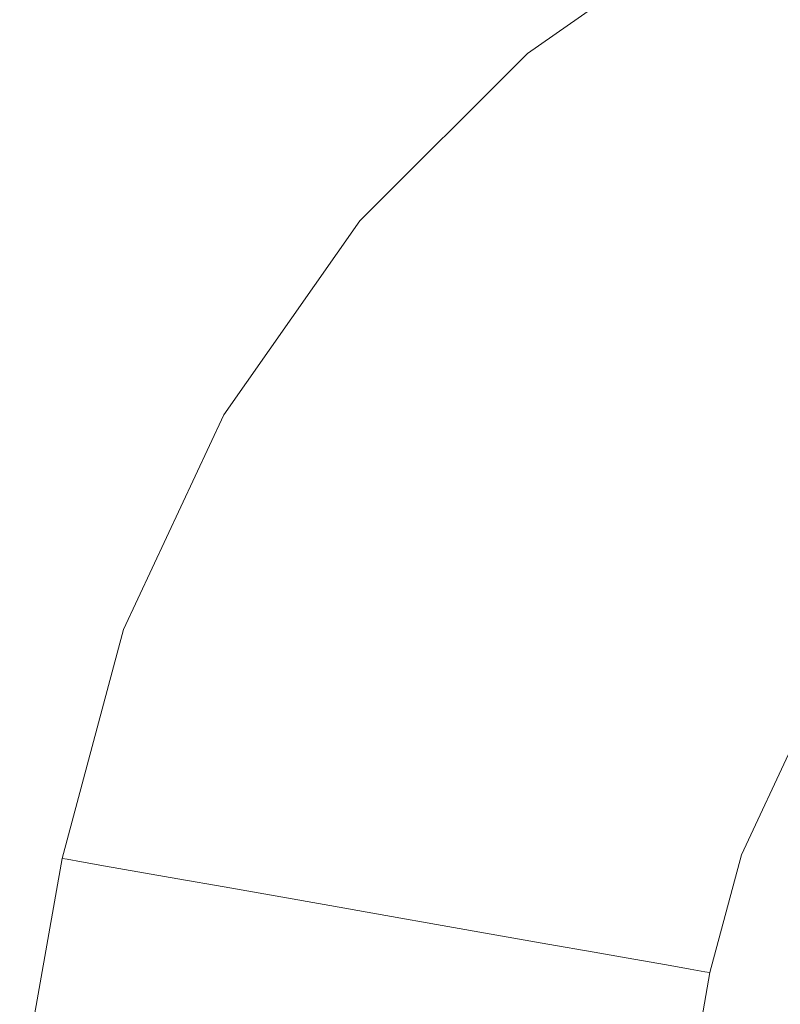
# Model space of a CAD drawing. Header units: millimetres. Extents: x -30280 to 309309, y -17460 to 4378.
# Tile 1007 of 1056: x 284858 to 284877, y -13035 to -13011. Entities that reach past the tile are written whole.
import ezdxf

# ---------------------------------------------------------------- set-up
doc = ezdxf.new("R2010")
doc.units = ezdxf.units.MM
doc.header["$MEASUREMENT"] = 0
doc.linetypes.add('Wipeout_Contour', pattern=[1000, 0, -1000])
doc.layers.add('Nuevo_08_E_Envans secs', color=7, linetype='Continuous')
doc.layers.add('Nuevo_09_EI_Mobiliari general', color=7, linetype='Continuous')
doc.layers.add('Nuevo_09_EI_Mobiliari general_Pluma_Nº__1', color=7, linetype='Continuous', lineweight=5)

# ---------------------------------------------------------------- blocks, each defined once
blk = doc.blocks.new('Elem Sección_751_7', base_point=(301400.27, -13459.976))
at = {"color": 254, "linetype": 'Wipeout_Contour', "lineweight": 0, "ltscale": 2851574.238294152}
blk.add_wipeout([(284835.47, -13007.674), (284835.47, -13043.221), (284857.114, -13043.221), (284859.179, -13031.509), (284860.671, -13025.942), (284863.11, -13020.719), (284866.42, -13016.001), (284870.501, -13011.93), (284875.227, -13008.632), (284877.292, -13007.674)], dxfattribs=at).dxf.layer = 'Nuevo_09_EI_Mobiliari general'
at = {"color": 254, "linetype": 'Wipeout_Contour', "lineweight": 0, "ltscale": 10843608.69459823}
blk.add_wipeout([(284874.936, -13034.287), (284873.36, -13043.221), (284873.49, -13043.221), (284873.817, -13043.071), (284879.368, -13041.62), (284885.027, -13041.147), (284885.027, -13041.12), (285060.47, -13041.603), (285235.913, -13041.12), (285235.913, -13041.147), (285241.573, -13041.62), (285247.123, -13043.071), (285247.45, -13043.221), (285247.58, -13043.221), (285246.005, -13034.287), (285245.236, -13031.419), (285243.979, -13028.729), (285242.274, -13026.298), (285240.172, -13024.201), (285237.737, -13022.502), (285235.044, -13021.252), (285232.174, -13020.49), (285229.215, -13020.239), (285229.215, -13020.217), (285073.662, -13020.652), (285073.661, -13020.725), (285060.47, -13020.689), (285047.279, -13020.725), (285047.279, -13020.652), (284891.725, -13020.217), (284891.725, -13020.239), (284888.766, -13020.49), (284885.896, -13021.252), (284883.203, -13022.502), (284880.768, -13024.201), (284878.666, -13026.298), (284876.961, -13028.729), (284875.705, -13031.419)], dxfattribs=at).dxf.layer = 'Nuevo_09_EI_Mobiliari general'
at = {"color": 254, "linetype": 'Wipeout_Contour', "lineweight": 0, "ltscale": 1140575.05183699}
blk.add_wipeout([(284810.47, -13353.819), (284867.057, -13032.898), (284865.689, -13032.657), (284810.47, -13345.819)], dxfattribs=at).dxf.layer = 'Nuevo_09_EI_Mobiliari general'
at = {"color": 254, "linetype": 'Wipeout_Contour', "lineweight": 0, "ltscale": 1140579.5670954}
blk.add_wipeout([(284811.881, -13353.819), (284868.425, -13033.139), (284867.057, -13032.898), (284810.47, -13353.819)], dxfattribs=at).dxf.layer = 'Nuevo_09_EI_Mobiliari general'
at = {"color": 254, "linetype": 'Wipeout_Contour', "lineweight": 0, "ltscale": 1140585.055929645}
blk.add_wipeout([(284813.248, -13353.819), (284869.752, -13033.373), (284868.425, -13033.139), (284811.881, -13353.819)], dxfattribs=at).dxf.layer = 'Nuevo_09_EI_Mobiliari general'
at = {"color": 254, "linetype": 'Wipeout_Contour', "lineweight": 0, "ltscale": 1140590.293318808}
blk.add_wipeout([(284813.248, -13353.819), (284814.532, -13353.819), (284870.996, -13033.593), (284869.752, -13033.373)], dxfattribs=at).dxf.layer = 'Nuevo_09_EI_Mobiliari general'
at = {"color": 254, "linetype": 'Wipeout_Contour', "lineweight": 0, "ltscale": 1140595.120175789}
blk.add_wipeout([(284814.532, -13353.819), (284815.692, -13353.819), (284872.121, -13033.791), (284870.996, -13033.593)], dxfattribs=at).dxf.layer = 'Nuevo_09_EI_Mobiliari general'
at = {"color": 254, "linetype": 'Wipeout_Contour', "lineweight": 0, "ltscale": 1140599.389781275}
blk.add_wipeout([(284815.692, -13353.819), (284816.693, -13353.819), (284873.092, -13033.962), (284872.121, -13033.791)], dxfattribs=at).dxf.layer = 'Nuevo_09_EI_Mobiliari general'
at = {"color": 254, "linetype": 'Wipeout_Contour', "lineweight": 0, "ltscale": 1140602.972457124}
blk.add_wipeout([(284817.505, -13353.819), (284873.88, -13034.101), (284873.092, -13033.962), (284816.693, -13353.819)], dxfattribs=at).dxf.layer = 'Nuevo_09_EI_Mobiliari general'
at = {"color": 254, "linetype": 'Wipeout_Contour', "lineweight": 0, "ltscale": 1140605.759307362}
blk.add_wipeout([(284818.104, -13353.819), (284874.46, -13034.203), (284873.88, -13034.101), (284817.505, -13353.819)], dxfattribs=at).dxf.layer = 'Nuevo_09_EI_Mobiliari general'
at = {"color": 254, "linetype": 'Wipeout_Contour', "lineweight": 0, "ltscale": 1140607.665668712}
blk.add_wipeout([(284818.47, -13353.819), (284874.816, -13034.266), (284874.46, -13034.203), (284818.104, -13353.819)], dxfattribs=at).dxf.layer = 'Nuevo_09_EI_Mobiliari general'
at = {"color": 254, "linetype": 'Wipeout_Contour', "lineweight": 0, "ltscale": 1140608.633617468}
blk.add_wipeout([(284818.594, -13353.819), (284874.936, -13034.287), (284874.816, -13034.266), (284818.47, -13353.819)], dxfattribs=at).dxf.layer = 'Nuevo_09_EI_Mobiliari general'
at = {"color": 254, "linetype": 'Wipeout_Contour', "lineweight": 0, "ltscale": 1140556.761153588}
blk.add_wipeout([(284810.47, -13307.749), (284810.47, -13308.449), (284859.298, -13031.53), (284859.179, -13031.509)], dxfattribs=at).dxf.layer = 'Nuevo_09_EI_Mobiliari general'
at = {"color": 254, "linetype": 'Wipeout_Contour', "lineweight": 0, "ltscale": 1140557.373860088}
blk.add_wipeout([(284810.47, -13308.449), (284810.47, -13310.527), (284859.654, -13031.593), (284859.298, -13031.53)], dxfattribs=at).dxf.layer = 'Nuevo_09_EI_Mobiliari general'
at = {"color": 254, "linetype": 'Wipeout_Contour', "lineweight": 0, "ltscale": 1140558.575952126}
blk.add_wipeout([(284810.47, -13310.527), (284810.47, -13313.921), (284860.234, -13031.695), (284859.654, -13031.593)], dxfattribs=at).dxf.layer = 'Nuevo_09_EI_Mobiliari general'
at = {"color": 254, "linetype": 'Wipeout_Contour', "lineweight": 0, "ltscale": 1140631.108538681}
blk.add_wipeout([(284860.671, -13025.942), (284859.179, -13031.509), (284859.298, -13031.53), (284860.786, -13025.983)], dxfattribs=at).dxf.layer = 'Nuevo_09_EI_Mobiliari general'
at = {"color": 254, "linetype": 'Wipeout_Contour', "lineweight": 0, "ltscale": 1140560.330955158}
blk.add_wipeout([(284810.47, -13313.921), (284810.47, -13318.527), (284861.022, -13031.834), (284860.234, -13031.695)], dxfattribs=at).dxf.layer = 'Nuevo_09_EI_Mobiliari general'
at = {"color": 254, "linetype": 'Wipeout_Contour', "lineweight": 0, "ltscale": 1140637.964519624}
blk.add_wipeout([(284863.11, -13020.719), (284860.671, -13025.942), (284860.786, -13025.983), (284863.215, -13020.78)], dxfattribs=at).dxf.layer = 'Nuevo_09_EI_Mobiliari general'
at = {"color": 254, "linetype": 'Wipeout_Contour', "lineweight": 0, "ltscale": 1140562.585596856}
blk.add_wipeout([(284810.47, -13324.206), (284861.993, -13032.005), (284861.022, -13031.834), (284810.47, -13318.527)], dxfattribs=at).dxf.layer = 'Nuevo_09_EI_Mobiliari general'
at = {"color": 254, "linetype": 'Wipeout_Contour', "lineweight": 0, "ltscale": 1140648.522499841}
blk.add_wipeout([(284866.42, -13016.001), (284863.11, -13020.719), (284863.215, -13020.78), (284866.513, -13016.079)], dxfattribs=at).dxf.layer = 'Nuevo_09_EI_Mobiliari general'
at = {"color": 254, "linetype": 'Wipeout_Contour', "lineweight": 0, "ltscale": 1140632.042193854}
blk.add_wipeout([(284860.786, -13025.983), (284859.298, -13031.53), (284859.654, -13031.593), (284861.125, -13026.107)], dxfattribs=at).dxf.layer = 'Nuevo_09_EI_Mobiliari general'
at = {"color": 254, "linetype": 'Wipeout_Contour', "lineweight": 0, "ltscale": 1140565.271517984}
blk.add_wipeout([(284810.47, -13330.784), (284863.118, -13032.203), (284861.993, -13032.005), (284810.47, -13324.206)], dxfattribs=at).dxf.layer = 'Nuevo_09_EI_Mobiliari general'
at = {"layer": 'Nuevo_09_EI_Mobiliari general_Pluma_Nº__1', "color": 7, "linetype": 'Continuous', "lineweight": 5}
blk.add_line((284859.179, -13031.509), (284859.298, -13031.53), dxfattribs=at)
at = {"color": 254, "linetype": 'Wipeout_Contour', "lineweight": 0, "ltscale": 1140662.460263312}
blk.add_wipeout([(284870.501, -13011.93), (284866.42, -13016.001), (284866.513, -13016.079), (284870.579, -13012.023)], dxfattribs=at).dxf.layer = 'Nuevo_09_EI_Mobiliari general'
at = {"color": 254, "linetype": 'Wipeout_Contour', "lineweight": 0, "ltscale": 1140638.84727614}
blk.add_wipeout([(284863.215, -13020.78), (284860.786, -13025.983), (284861.125, -13026.107), (284863.528, -13020.961)], dxfattribs=at).dxf.layer = 'Nuevo_09_EI_Mobiliari general'
at = {"color": 254, "linetype": 'Wipeout_Contour', "lineweight": 0, "ltscale": 1140568.307231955}
blk.add_wipeout([(284810.47, -13338.062), (284864.363, -13032.423), (284863.118, -13032.203), (284810.47, -13330.784)], dxfattribs=at).dxf.layer = 'Nuevo_09_EI_Mobiliari general'
at = {"color": 254, "linetype": 'Wipeout_Contour', "lineweight": 0, "ltscale": 1140679.352500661}
blk.add_wipeout([(284875.227, -13008.632), (284870.501, -13011.93), (284870.579, -13012.023), (284875.288, -13008.737)], dxfattribs=at).dxf.layer = 'Nuevo_09_EI_Mobiliari general'
at = {"color": 254, "linetype": 'Wipeout_Contour', "lineweight": 0, "ltscale": 1140649.327570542}
blk.add_wipeout([(284866.513, -13016.079), (284863.215, -13020.78), (284863.528, -13020.961), (284866.789, -13016.311)], dxfattribs=at).dxf.layer = 'Nuevo_09_EI_Mobiliari general'
at = {"color": 254, "linetype": 'Wipeout_Contour', "lineweight": 0, "ltscale": 1140633.887439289}
blk.add_wipeout([(284861.125, -13026.107), (284859.654, -13031.593), (284860.234, -13031.695), (284861.678, -13026.309)], dxfattribs=at).dxf.layer = 'Nuevo_09_EI_Mobiliari general'
at = {"color": 254, "linetype": 'Wipeout_Contour', "lineweight": 0, "ltscale": 1140571.600658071}
blk.add_wipeout([(284810.47, -13338.062), (284810.47, -13345.819), (284865.689, -13032.657), (284864.363, -13032.423)], dxfattribs=at).dxf.layer = 'Nuevo_09_EI_Mobiliari general'
at = {"layer": 'Nuevo_09_EI_Mobiliari general_Pluma_Nº__1', "color": 7, "linetype": 'Continuous', "lineweight": 5}
for p, q in [((284810.47, -13307.749), (284859.179, -13031.509)), ((284859.298, -13031.53), (284859.654, -13031.593))]:
    blk.add_line(p, q, dxfattribs=at)
at = {"color": 254, "linetype": 'Wipeout_Contour', "lineweight": 0, "ltscale": 1140663.163019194}
blk.add_wipeout([(284870.579, -13012.023), (284866.513, -13016.079), (284866.789, -13016.311), (284870.81, -13012.3)], dxfattribs=at).dxf.layer = 'Nuevo_09_EI_Mobiliari general'
at = {"color": 254, "linetype": 'Wipeout_Contour', "lineweight": 0, "ltscale": 1140640.592611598}
blk.add_wipeout([(284863.528, -13020.961), (284861.125, -13026.107), (284861.678, -13026.309), (284864.038, -13021.256)], dxfattribs=at).dxf.layer = 'Nuevo_09_EI_Mobiliari general'
at = {"color": 254, "linetype": 'Wipeout_Contour', "lineweight": 0, "ltscale": 1140679.931361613}
blk.add_wipeout([(284875.288, -13008.737), (284870.579, -13012.023), (284870.81, -13012.3), (284875.468, -13009.05)], dxfattribs=at).dxf.layer = 'Nuevo_09_EI_Mobiliari general'
at = {"color": 254, "linetype": 'Wipeout_Contour', "lineweight": 0, "ltscale": 1140650.920017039}
blk.add_wipeout([(284866.789, -13016.311), (284863.528, -13020.961), (284864.038, -13021.256), (284867.24, -13016.691)], dxfattribs=at).dxf.layer = 'Nuevo_09_EI_Mobiliari general'
at = {"color": 254, "linetype": 'Wipeout_Contour', "lineweight": 0, "ltscale": 1140636.587714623}
blk.add_wipeout([(284861.678, -13026.309), (284860.234, -13031.695), (284861.022, -13031.834), (284862.43, -13026.582)], dxfattribs=at).dxf.layer = 'Nuevo_09_EI_Mobiliari general'
at = {"layer": 'Nuevo_09_EI_Mobiliari general_Pluma_Nº__1', "color": 7, "linetype": 'Continuous', "lineweight": 5}
for p, q in [((284859.179, -13031.509), (284860.671, -13025.942)), ((284859.654, -13031.593), (284860.234, -13031.695))]:
    blk.add_line(p, q, dxfattribs=at)
at = {"color": 254, "linetype": 'Wipeout_Contour', "lineweight": 0, "ltscale": 1140664.554003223}
blk.add_wipeout([(284870.81, -13012.3), (284866.789, -13016.311), (284867.24, -13016.691), (284871.188, -13012.752)], dxfattribs=at).dxf.layer = 'Nuevo_09_EI_Mobiliari general'
at = {"color": 254, "linetype": 'Wipeout_Contour', "lineweight": 0, "ltscale": 1140643.147176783}
blk.add_wipeout([(284864.038, -13021.256), (284861.678, -13026.309), (284862.43, -13026.582), (284864.73, -13021.656)], dxfattribs=at).dxf.layer = 'Nuevo_09_EI_Mobiliari general'
at = {"color": 254, "linetype": 'Wipeout_Contour', "lineweight": 0, "ltscale": 1140681.078353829}
blk.add_wipeout([(284875.468, -13009.05), (284870.81, -13012.3), (284871.188, -13012.752), (284875.762, -13009.561)], dxfattribs=at).dxf.layer = 'Nuevo_09_EI_Mobiliari general'
at = {"color": 254, "linetype": 'Wipeout_Contour', "lineweight": 0, "ltscale": 1140653.251216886}
blk.add_wipeout([(284867.24, -13016.691), (284864.038, -13021.256), (284864.73, -13021.656), (284867.853, -13017.205)], dxfattribs=at).dxf.layer = 'Nuevo_09_EI_Mobiliari general'
at = {"color": 254, "linetype": 'Wipeout_Contour', "lineweight": 0, "ltscale": 1140640.060644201}
blk.add_wipeout([(284862.43, -13026.582), (284861.022, -13031.834), (284861.993, -13032.005), (284863.356, -13026.92)], dxfattribs=at).dxf.layer = 'Nuevo_09_EI_Mobiliari general'
at = {"layer": 'Nuevo_09_EI_Mobiliari general_Pluma_Nº__1', "color": 7, "linetype": 'Continuous', "lineweight": 5}
blk.add_line((284860.234, -13031.695), (284861.022, -13031.834), dxfattribs=at)
at = {"color": 254, "linetype": 'Wipeout_Contour', "lineweight": 0, "ltscale": 1140666.590758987}
blk.add_wipeout([(284871.188, -13012.752), (284867.24, -13016.691), (284867.853, -13017.205), (284871.702, -13013.366)], dxfattribs=at).dxf.layer = 'Nuevo_09_EI_Mobiliari general'
at = {"color": 254, "linetype": 'Wipeout_Contour', "lineweight": 0, "ltscale": 1140646.433102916}
blk.add_wipeout([(284864.73, -13021.656), (284862.43, -13026.582), (284863.356, -13026.92), (284865.584, -13022.15)], dxfattribs=at).dxf.layer = 'Nuevo_09_EI_Mobiliari general'
at = {"layer": 'Nuevo_09_EI_Mobiliari general_Pluma_Nº__1', "color": 7, "linetype": 'Continuous', "lineweight": 5}
blk.add_line((284860.671, -13025.942), (284863.11, -13020.719), dxfattribs=at)
at = {"color": 254, "linetype": 'Wipeout_Contour', "lineweight": 0, "ltscale": 1140682.758462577}
blk.add_wipeout([(284875.762, -13009.561), (284871.188, -13012.752), (284871.702, -13013.366), (284876.16, -13010.254)], dxfattribs=at).dxf.layer = 'Nuevo_09_EI_Mobiliari general'
at = {"color": 254, "linetype": 'Wipeout_Contour', "lineweight": 0, "ltscale": 1140656.250138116}
blk.add_wipeout([(284867.853, -13017.205), (284864.73, -13021.656), (284865.584, -13022.15), (284868.607, -13017.84)], dxfattribs=at).dxf.layer = 'Nuevo_09_EI_Mobiliari general'
at = {"color": 254, "linetype": 'Wipeout_Contour', "lineweight": 0, "ltscale": 1140644.200477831}
blk.add_wipeout([(284861.993, -13032.005), (284863.118, -13032.203), (284864.43, -13027.311), (284863.356, -13026.92)], dxfattribs=at).dxf.layer = 'Nuevo_09_EI_Mobiliari general'
at = {"layer": 'Nuevo_09_EI_Mobiliari general_Pluma_Nº__1', "color": 7, "linetype": 'Continuous', "lineweight": 5}
blk.add_line((284861.022, -13031.834), (284861.993, -13032.005), dxfattribs=at)
at = {"color": 254, "linetype": 'Wipeout_Contour', "lineweight": 0, "ltscale": 1140669.211233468}
blk.add_wipeout([(284871.702, -13013.366), (284867.853, -13017.205), (284868.607, -13017.84), (284872.335, -13014.122)], dxfattribs=at).dxf.layer = 'Nuevo_09_EI_Mobiliari general'
at = {"color": 254, "linetype": 'Wipeout_Contour', "lineweight": 0, "ltscale": 1140650.350354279}
blk.add_wipeout([(284863.356, -13026.92), (284864.43, -13027.311), (284866.573, -13022.722), (284865.584, -13022.15)], dxfattribs=at).dxf.layer = 'Nuevo_09_EI_Mobiliari general'
at = {"color": 254, "linetype": 'Wipeout_Contour', "lineweight": 0, "ltscale": 1140684.920494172}
blk.add_wipeout([(284876.16, -13010.254), (284871.702, -13013.366), (284872.335, -13014.122), (284876.652, -13011.109)], dxfattribs=at).dxf.layer = 'Nuevo_09_EI_Mobiliari general'
at = {"color": 254, "linetype": 'Wipeout_Contour', "lineweight": 0, "ltscale": 1140659.825496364}
blk.add_wipeout([(284865.584, -13022.15), (284866.573, -13022.722), (284869.482, -13018.575), (284868.607, -13017.84)], dxfattribs=at).dxf.layer = 'Nuevo_09_EI_Mobiliari general'
at = {"color": 254, "linetype": 'Wipeout_Contour', "lineweight": 0, "ltscale": 1140648.881269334}
blk.add_wipeout([(284864.43, -13027.311), (284863.118, -13032.203), (284864.363, -13032.423), (284865.617, -13027.744)], dxfattribs=at).dxf.layer = 'Nuevo_09_EI_Mobiliari general'
at = {"layer": 'Nuevo_09_EI_Mobiliari general_Pluma_Nº__1', "color": 7, "linetype": 'Continuous', "lineweight": 5}
for p, q in [((284863.11, -13020.719), (284866.42, -13016.001)), ((284861.993, -13032.005), (284863.118, -13032.203))]:
    blk.add_line(p, q, dxfattribs=at)
at = {"color": 254, "linetype": 'Wipeout_Contour', "lineweight": 0, "ltscale": 1140672.335665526}
blk.add_wipeout([(284868.607, -13017.84), (284869.482, -13018.575), (284873.068, -13014.998), (284872.335, -13014.122)], dxfattribs=at).dxf.layer = 'Nuevo_09_EI_Mobiliari general'
at = {"color": 254, "linetype": 'Wipeout_Contour', "lineweight": 0, "ltscale": 1140654.779758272}
blk.add_wipeout([(284866.573, -13022.722), (284864.43, -13027.311), (284865.617, -13027.744), (284867.667, -13023.354)], dxfattribs=at).dxf.layer = 'Nuevo_09_EI_Mobiliari general'
at = {"color": 254, "linetype": 'Wipeout_Contour', "lineweight": 0, "ltscale": 1140687.498636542}
blk.add_wipeout([(284872.335, -13014.122), (284873.068, -13014.998), (284877.221, -13012.099), (284876.652, -13011.109)], dxfattribs=at).dxf.layer = 'Nuevo_09_EI_Mobiliari general'
at = {"color": 254, "linetype": 'Wipeout_Contour', "lineweight": 0, "ltscale": 1140663.868527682}
blk.add_wipeout([(284869.482, -13018.575), (284866.573, -13022.722), (284867.667, -13023.354), (284870.449, -13019.388)], dxfattribs=at).dxf.layer = 'Nuevo_09_EI_Mobiliari general'
at = {"color": 254, "linetype": 'Wipeout_Contour', "lineweight": 0, "ltscale": 1140653.960683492}
blk.add_wipeout([(284865.617, -13027.744), (284864.363, -13032.423), (284865.689, -13032.657), (284866.883, -13028.205)], dxfattribs=at).dxf.layer = 'Nuevo_09_EI_Mobiliari general'
at = {"layer": 'Nuevo_09_EI_Mobiliari general_Pluma_Nº__1', "color": 7, "linetype": 'Continuous', "lineweight": 5}
for p, q in [((284870.501, -13011.93), (284875.227, -13008.632)), ((284863.118, -13032.203), (284864.363, -13032.423))]:
    blk.add_line(p, q, dxfattribs=at)
at = {"color": 254, "linetype": 'Wipeout_Contour', "lineweight": 0, "ltscale": 1140675.869012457}
blk.add_wipeout([(284873.068, -13014.998), (284869.482, -13018.575), (284870.449, -13019.388), (284873.879, -13015.967)], dxfattribs=at).dxf.layer = 'Nuevo_09_EI_Mobiliari general'
at = {"color": 254, "linetype": 'Wipeout_Contour', "lineweight": 0, "ltscale": 1140659.586621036}
blk.add_wipeout([(284867.667, -13023.354), (284865.617, -13027.744), (284866.883, -13028.205), (284868.833, -13024.029)], dxfattribs=at).dxf.layer = 'Nuevo_09_EI_Mobiliari general'
at = {"color": 254, "linetype": 'Wipeout_Contour', "lineweight": 0, "ltscale": 1140690.414463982}
blk.add_wipeout([(284877.221, -13012.099), (284873.068, -13014.998), (284873.879, -13015.967), (284877.851, -13013.195)], dxfattribs=at).dxf.layer = 'Nuevo_09_EI_Mobiliari general'
at = {"color": 254, "linetype": 'Wipeout_Contour', "lineweight": 0, "ltscale": 1140668.256293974}
blk.add_wipeout([(284870.449, -13019.388), (284867.667, -13023.354), (284868.833, -13024.029), (284871.48, -13020.255)], dxfattribs=at).dxf.layer = 'Nuevo_09_EI_Mobiliari general'
at = {"color": 254, "linetype": 'Wipeout_Contour', "lineweight": 0, "ltscale": 1140659.284309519}
blk.add_wipeout([(284866.883, -13028.205), (284865.689, -13032.657), (284867.057, -13032.898), (284868.188, -13028.68)], dxfattribs=at).dxf.layer = 'Nuevo_09_EI_Mobiliari general'
at = {"layer": 'Nuevo_09_EI_Mobiliari general_Pluma_Nº__1', "color": 7, "linetype": 'Continuous', "lineweight": 5}
blk.add_line((284864.363, -13032.423), (284865.689, -13032.657), dxfattribs=at)
at = {"color": 254, "linetype": 'Wipeout_Contour', "lineweight": 0, "ltscale": 1140679.703841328}
blk.add_wipeout([(284873.879, -13015.967), (284870.449, -13019.388), (284871.48, -13020.255), (284874.743, -13017)], dxfattribs=at).dxf.layer = 'Nuevo_09_EI_Mobiliari general'
at = {"color": 254, "linetype": 'Wipeout_Contour', "lineweight": 0, "ltscale": 1140664.624816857}
blk.add_wipeout([(284868.833, -13024.029), (284866.883, -13028.205), (284868.188, -13028.68), (284870.035, -13024.724)], dxfattribs=at).dxf.layer = 'Nuevo_09_EI_Mobiliari general'
at = {"layer": 'Nuevo_09_EI_Mobiliari general_Pluma_Nº__1', "color": 7, "linetype": 'Continuous', "lineweight": 5}
blk.add_line((284866.42, -13016.001), (284870.501, -13011.93), dxfattribs=at)
at = {"color": 254, "linetype": 'Wipeout_Contour', "lineweight": 0, "ltscale": 1140693.579325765}
blk.add_wipeout([(284877.851, -13013.195), (284873.879, -13015.967), (284874.743, -13017), (284878.523, -13014.362)], dxfattribs=at).dxf.layer = 'Nuevo_09_EI_Mobiliari general'
at = {"color": 254, "linetype": 'Wipeout_Contour', "lineweight": 0, "ltscale": 1140672.855420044}
blk.add_wipeout([(284871.48, -13020.255), (284868.833, -13024.029), (284870.035, -13024.724), (284872.543, -13021.149)], dxfattribs=at).dxf.layer = 'Nuevo_09_EI_Mobiliari general'
at = {"color": 254, "linetype": 'Wipeout_Contour', "lineweight": 0, "ltscale": 1140664.690347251}
blk.add_wipeout([(284868.188, -13028.68), (284867.057, -13032.898), (284868.425, -13033.139), (284869.493, -13029.156)], dxfattribs=at).dxf.layer = 'Nuevo_09_EI_Mobiliari general'
at = {"layer": 'Nuevo_09_EI_Mobiliari general_Pluma_Nº__1', "color": 7, "linetype": 'Continuous', "lineweight": 5}
blk.add_line((284865.689, -13032.657), (284867.057, -13032.898), dxfattribs=at)
at = {"color": 254, "linetype": 'Wipeout_Contour', "lineweight": 0, "ltscale": 1140683.723598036}
blk.add_wipeout([(284874.743, -13017), (284871.48, -13020.255), (284872.543, -13021.149), (284875.634, -13018.066)], dxfattribs=at).dxf.layer = 'Nuevo_09_EI_Mobiliari general'
at = {"color": 254, "linetype": 'Wipeout_Contour', "lineweight": 0, "ltscale": 1140669.741228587}
blk.add_wipeout([(284870.035, -13024.724), (284868.188, -13028.68), (284869.493, -13029.156), (284871.238, -13025.419)], dxfattribs=at).dxf.layer = 'Nuevo_09_EI_Mobiliari general'
at = {"color": 254, "linetype": 'Wipeout_Contour', "lineweight": 0, "ltscale": 1140696.897046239}
blk.add_wipeout([(284878.523, -13014.362), (284874.743, -13017), (284875.634, -13018.066), (284879.215, -13015.567)], dxfattribs=at).dxf.layer = 'Nuevo_09_EI_Mobiliari general'
at = {"color": 254, "linetype": 'Wipeout_Contour', "lineweight": 0, "ltscale": 1140677.526150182}
blk.add_wipeout([(284872.543, -13021.149), (284870.035, -13024.724), (284871.238, -13025.419), (284873.606, -13022.043)], dxfattribs=at).dxf.layer = 'Nuevo_09_EI_Mobiliari general'
at = {"color": 254, "linetype": 'Wipeout_Contour', "lineweight": 0, "ltscale": 1140670.014522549}
blk.add_wipeout([(284869.493, -13029.156), (284868.425, -13033.139), (284869.752, -13033.373), (284870.759, -13029.617)], dxfattribs=at).dxf.layer = 'Nuevo_09_EI_Mobiliari general'
at = {"layer": 'Nuevo_09_EI_Mobiliari general_Pluma_Nº__1', "color": 7, "linetype": 'Continuous', "lineweight": 5}
blk.add_line((284867.057, -13032.898), (284868.425, -13033.139), dxfattribs=at)
at = {"color": 254, "linetype": 'Wipeout_Contour', "lineweight": 0, "ltscale": 1140687.80615481}
blk.add_wipeout([(284875.634, -13018.066), (284872.543, -13021.149), (284873.606, -13022.043), (284876.526, -13019.131)], dxfattribs=at).dxf.layer = 'Nuevo_09_EI_Mobiliari general'
at = {"color": 254, "linetype": 'Wipeout_Contour', "lineweight": 0, "ltscale": 1140674.780403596}
blk.add_wipeout([(284871.238, -13025.419), (284869.493, -13029.156), (284870.759, -13029.617), (284872.404, -13026.094)], dxfattribs=at).dxf.layer = 'Nuevo_09_EI_Mobiliari general'
at = {"color": 254, "linetype": 'Wipeout_Contour', "lineweight": 0, "ltscale": 1140700.26685461}
blk.add_wipeout([(284879.215, -13015.567), (284875.634, -13018.066), (284876.526, -13019.131), (284879.908, -13016.771)], dxfattribs=at).dxf.layer = 'Nuevo_09_EI_Mobiliari general'
at = {"color": 254, "linetype": 'Wipeout_Contour', "lineweight": 0, "ltscale": 1140682.126600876}
blk.add_wipeout([(284873.606, -13022.043), (284871.238, -13025.419), (284872.404, -13026.094), (284874.637, -13022.91)], dxfattribs=at).dxf.layer = 'Nuevo_09_EI_Mobiliari general'
at = {"color": 254, "linetype": 'Wipeout_Contour', "lineweight": 0, "ltscale": 1140675.095082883}
blk.add_wipeout([(284870.759, -13029.617), (284869.752, -13033.373), (284870.996, -13033.593), (284871.946, -13030.05)], dxfattribs=at).dxf.layer = 'Nuevo_09_EI_Mobiliari general'
at = {"layer": 'Nuevo_09_EI_Mobiliari general_Pluma_Nº__1', "color": 7, "linetype": 'Continuous', "lineweight": 5}
blk.add_line((284868.425, -13033.139), (284869.752, -13033.373), dxfattribs=at)
at = {"color": 254, "linetype": 'Wipeout_Contour', "lineweight": 0, "ltscale": 1140691.82752872}
blk.add_wipeout([(284876.526, -13019.131), (284873.606, -13022.043), (284874.637, -13022.91), (284877.39, -13020.164)], dxfattribs=at).dxf.layer = 'Nuevo_09_EI_Mobiliari general'
at = {"color": 254, "linetype": 'Wipeout_Contour', "lineweight": 0, "ltscale": 1140679.589284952}
blk.add_wipeout([(284872.404, -13026.094), (284870.759, -13029.617), (284871.946, -13030.05), (284873.498, -13026.726)], dxfattribs=at).dxf.layer = 'Nuevo_09_EI_Mobiliari general'
at = {"color": 254, "linetype": 'Wipeout_Contour', "lineweight": 0, "ltscale": 1140703.586454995}
blk.add_wipeout([(284879.908, -13016.771), (284876.526, -13019.131), (284877.39, -13020.164), (284880.579, -13017.939)], dxfattribs=at).dxf.layer = 'Nuevo_09_EI_Mobiliari general'
at = {"color": 254, "linetype": 'Wipeout_Contour', "lineweight": 0, "ltscale": 1140686.517081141}
blk.add_wipeout([(284874.637, -13022.91), (284872.404, -13026.094), (284873.498, -13026.726), (284875.605, -13023.724)], dxfattribs=at).dxf.layer = 'Nuevo_09_EI_Mobiliari general'
at = {"color": 254, "linetype": 'Wipeout_Contour', "lineweight": 0, "ltscale": 1140679.777723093}
blk.add_wipeout([(284870.996, -13033.593), (284872.121, -13033.791), (284873.02, -13030.441), (284871.946, -13030.05)], dxfattribs=at).dxf.layer = 'Nuevo_09_EI_Mobiliari general'
at = {"layer": 'Nuevo_09_EI_Mobiliari general_Pluma_Nº__1', "color": 7, "linetype": 'Continuous', "lineweight": 5}
blk.add_line((284869.752, -13033.373), (284870.996, -13033.593), dxfattribs=at)
at = {"color": 254, "linetype": 'Wipeout_Contour', "lineweight": 0, "ltscale": 1140695.665657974}
blk.add_wipeout([(284877.39, -13020.164), (284874.637, -13022.91), (284875.605, -13023.724), (284878.201, -13021.133)], dxfattribs=at).dxf.layer = 'Nuevo_09_EI_Mobiliari general'
at = {"color": 254, "linetype": 'Wipeout_Contour', "lineweight": 0, "ltscale": 1140684.021875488}
blk.add_wipeout([(284871.946, -13030.05), (284873.02, -13030.441), (284874.487, -13027.298), (284873.498, -13026.726)], dxfattribs=at).dxf.layer = 'Nuevo_09_EI_Mobiliari general'
at = {"color": 254, "linetype": 'Wipeout_Contour', "lineweight": 0, "ltscale": 1140690.564349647}
blk.add_wipeout([(284873.498, -13026.726), (284874.487, -13027.298), (284876.479, -13024.459), (284875.605, -13023.724)], dxfattribs=at).dxf.layer = 'Nuevo_09_EI_Mobiliari general'
at = {"color": 254, "linetype": 'Wipeout_Contour', "lineweight": 0, "ltscale": 1140683.920295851}
blk.add_wipeout([(284873.02, -13030.441), (284872.121, -13033.791), (284873.092, -13033.962), (284873.946, -13030.778)], dxfattribs=at).dxf.layer = 'Nuevo_09_EI_Mobiliari general'
at = {"layer": 'Nuevo_09_EI_Mobiliari general_Pluma_Nº__1', "color": 7, "linetype": 'Continuous', "lineweight": 5}
blk.add_line((284870.996, -13033.593), (284872.121, -13033.791), dxfattribs=at)
at = {"color": 254, "linetype": 'Wipeout_Contour', "lineweight": 0, "ltscale": 1140699.20412039}
blk.add_wipeout([(284875.605, -13023.724), (284876.479, -13024.459), (284878.934, -13022.009), (284878.201, -13021.133)], dxfattribs=at).dxf.layer = 'Nuevo_09_EI_Mobiliari general'
at = {"color": 254, "linetype": 'Wipeout_Contour', "lineweight": 0, "ltscale": 1140687.943695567}
blk.add_wipeout([(284874.487, -13027.298), (284873.02, -13030.441), (284873.946, -13030.778), (284875.341, -13027.792)], dxfattribs=at).dxf.layer = 'Nuevo_09_EI_Mobiliari general'
at = {"color": 254, "linetype": 'Wipeout_Contour', "lineweight": 0, "ltscale": 1140694.145679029}
blk.add_wipeout([(284876.479, -13024.459), (284874.487, -13027.298), (284875.341, -13027.792), (284877.234, -13025.094)], dxfattribs=at).dxf.layer = 'Nuevo_09_EI_Mobiliari general'
at = {"color": 254, "linetype": 'Wipeout_Contour', "lineweight": 0, "ltscale": 1140687.397172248}
blk.add_wipeout([(284873.946, -13030.778), (284873.092, -13033.962), (284873.88, -13034.101), (284874.698, -13031.052)], dxfattribs=at).dxf.layer = 'Nuevo_09_EI_Mobiliari general'
at = {"layer": 'Nuevo_09_EI_Mobiliari general_Pluma_Nº__1', "color": 7, "linetype": 'Continuous', "lineweight": 5}
blk.add_line((284872.121, -13033.791), (284873.092, -13033.962), dxfattribs=at)
at = {"color": 254, "linetype": 'Wipeout_Contour', "lineweight": 0, "ltscale": 1140702.335678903}
blk.add_wipeout([(284878.934, -13022.009), (284876.479, -13024.459), (284877.234, -13025.094), (284879.567, -13022.766)], dxfattribs=at).dxf.layer = 'Nuevo_09_EI_Mobiliari general'
at = {"color": 254, "linetype": 'Wipeout_Contour', "lineweight": 0, "ltscale": 1140691.235902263}
blk.add_wipeout([(284875.341, -13027.792), (284873.946, -13030.778), (284874.698, -13031.052), (284876.033, -13028.192)], dxfattribs=at).dxf.layer = 'Nuevo_09_EI_Mobiliari general'
at = {"color": 254, "linetype": 'Wipeout_Contour', "lineweight": 0, "ltscale": 1140697.152603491}
blk.add_wipeout([(284877.234, -13025.094), (284875.341, -13027.792), (284876.033, -13028.192), (284877.846, -13025.608)], dxfattribs=at).dxf.layer = 'Nuevo_09_EI_Mobiliari general'
at = {"color": 254, "linetype": 'Wipeout_Contour', "lineweight": 0, "ltscale": 1140690.103139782}
blk.add_wipeout([(284874.698, -13031.052), (284873.88, -13034.101), (284874.46, -13034.203), (284875.251, -13031.254)], dxfattribs=at).dxf.layer = 'Nuevo_09_EI_Mobiliari general'
at = {"layer": 'Nuevo_09_EI_Mobiliari general_Pluma_Nº__1', "color": 7, "linetype": 'Continuous', "lineweight": 5}
blk.add_line((284873.092, -13033.962), (284873.88, -13034.101), dxfattribs=at)
at = {"color": 254, "linetype": 'Wipeout_Contour', "lineweight": 0, "ltscale": 1140693.798950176}
blk.add_wipeout([(284876.033, -13028.192), (284874.698, -13031.052), (284875.251, -13031.254), (284876.543, -13028.487)], dxfattribs=at).dxf.layer = 'Nuevo_09_EI_Mobiliari general'
at = {"color": 254, "linetype": 'Wipeout_Contour', "lineweight": 0, "ltscale": 1140699.494230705}
blk.add_wipeout([(284877.846, -13025.608), (284876.033, -13028.192), (284876.543, -13028.487), (284878.297, -13025.988)], dxfattribs=at).dxf.layer = 'Nuevo_09_EI_Mobiliari general'
at = {"color": 254, "linetype": 'Wipeout_Contour', "lineweight": 0, "ltscale": 1140691.956766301}
blk.add_wipeout([(284875.251, -13031.254), (284874.46, -13034.203), (284874.816, -13034.266), (284875.59, -13031.378)], dxfattribs=at).dxf.layer = 'Nuevo_09_EI_Mobiliari general'
at = {"layer": 'Nuevo_09_EI_Mobiliari general_Pluma_Nº__1', "color": 7, "linetype": 'Continuous', "lineweight": 5}
blk.add_line((284873.88, -13034.101), (284874.46, -13034.203), dxfattribs=at)
at = {"color": 254, "linetype": 'Wipeout_Contour', "lineweight": 0, "ltscale": 1140695.555687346}
blk.add_wipeout([(284876.543, -13028.487), (284875.251, -13031.254), (284875.59, -13031.378), (284876.856, -13028.668)], dxfattribs=at).dxf.layer = 'Nuevo_09_EI_Mobiliari general'
at = {"color": 254, "linetype": 'Wipeout_Contour', "lineweight": 0, "ltscale": 1140701.100008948}
blk.add_wipeout([(284878.297, -13025.988), (284876.543, -13028.487), (284876.856, -13028.668), (284878.573, -13026.22)], dxfattribs=at).dxf.layer = 'Nuevo_09_EI_Mobiliari general'
at = {"color": 254, "linetype": 'Wipeout_Contour', "lineweight": 0, "ltscale": 1140692.903259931}
blk.add_wipeout([(284875.59, -13031.378), (284874.816, -13034.266), (284874.936, -13034.287), (284875.705, -13031.419)], dxfattribs=at).dxf.layer = 'Nuevo_09_EI_Mobiliari general'
at = {"layer": 'Nuevo_09_EI_Mobiliari general_Pluma_Nº__1', "color": 7, "linetype": 'Continuous', "lineweight": 5}
for p, q in [((284818.594, -13353.819), (284874.936, -13034.287)), ((284874.46, -13034.203), (284874.816, -13034.266)), ((284874.816, -13034.266), (284874.936, -13034.287))]:
    blk.add_line(p, q, dxfattribs=at)
at = {"color": 254, "linetype": 'Wipeout_Contour', "lineweight": 0, "ltscale": 1140696.453795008}
blk.add_wipeout([(284876.856, -13028.668), (284875.59, -13031.378), (284875.705, -13031.419), (284876.961, -13028.729)], dxfattribs=at).dxf.layer = 'Nuevo_09_EI_Mobiliari general'
at = {"layer": 'Nuevo_09_EI_Mobiliari general_Pluma_Nº__1', "color": 7, "linetype": 'Continuous', "lineweight": 5}
for p, q in [((284875.705, -13031.419), (284876.961, -13028.729)), ((284874.936, -13034.287), (284875.705, -13031.419))]:
    blk.add_line(p, q, dxfattribs=at)
blk = doc.blocks.new('Elem Sección_765_7', base_point=(301400.27, -13459.976))
at = {"color": 254, "linetype": 'Wipeout_Contour', "lineweight": 0, "ltscale": 24877759.46648961}
blk.add_wipeout([(283759.161, -13457.976), (284282.696, -13457.976), (284352.499, -13068.119), (284353.136, -13065.78), (284357.066, -13043.488), (284335.47, -13043.488), (284335.47, -12987.919), (284335.542, -12987.919), (284349.106, -12561.81), (284771.834, -12561.81), (284785.398, -12987.919), (284785.47, -12987.919), (284785.47, -13043.488), (284763.874, -13043.488), (284767.804, -13065.78), (284768.441, -13068.119), (284810.47, -13302.855), (284852.499, -13068.119), (284853.136, -13065.78), (284857.066, -13043.488), (284835.47, -13043.488), (284835.47, -12987.919), (284835.542, -12987.919), (284849.106, -12561.81), (285271.834, -12561.81), (285285.398, -12987.919), (285285.47, -12987.919), (285285.47, -13043.488), (285263.874, -13043.488), (285267.804, -13065.78), (285268.441, -13068.119), (285310.47, -13302.855), (285352.499, -13068.119), (285353.136, -13065.78), (285357.066, -13043.488), (285335.47, -13043.488), (285335.47, -12987.919), (285335.542, -12987.919), (285349.106, -12561.81), (285771.834, -12561.81), (285785.398, -12987.919), (285785.47, -12987.919), (285785.47, -13043.488), (285763.874, -13043.488), (285767.804, -13065.78), (285768.441, -13068.119), (285810.47, -13302.855), (285852.499, -13068.119), (285853.136, -13065.78), (285857.066, -13043.488), (285835.47, -13043.488), (285835.47, -12987.919), (285835.542, -12987.919), (285849.106, -12561.81), (286271.834, -12561.81), (286285.398, -12987.919), (286285.47, -12987.919), (286285.47, -13043.488), (286263.874, -13043.488), (286267.804, -13065.78), (286268.441, -13068.119), (286310.47, -13302.855), (286352.499, -13068.119), (286353.136, -13065.78), (286357.066, -13043.488), (286335.47, -13043.488), (286335.47, -12987.919), (286335.542, -12987.919), (286349.106, -12561.81), (286771.834, -12561.81), (286785.398, -12987.919), (286785.47, -12987.919), (286785.47, -13043.488), (286763.874, -13043.488), (286767.804, -13065.78), (286768.441, -13068.119), (286810.47, -13302.855), (286852.499, -13068.119), (286853.136, -13065.78), (286857.067, -13043.488), (286835.47, -13043.488), (286835.47, -12987.919), (286835.542, -12987.919), (286849.106, -12561.81), (287114.161, -12561.81), (287114.161, -11012.976), (283759.161, -11012.976)], dxfattribs=at).dxf.layer = 'Nuevo_08_E_Envans secs'

msp = doc.modelspace()

# ---------------------------------------------------------------- block references
at = {"layer": 'Nuevo_09_EI_Mobiliari general', "lineweight": 0}
msp.add_blockref('Elem Sección_751_7', (301400.27, -13459.976), dxfattribs=at)

# ---------------------------------------------------------------- next in the draw order: block references
at = {"layer": 'Nuevo_08_E_Envans secs', "lineweight": 0}
msp.add_blockref('Elem Sección_765_7', (301400.27, -13459.976), dxfattribs=at)

doc.saveas('drawing.dxf')
